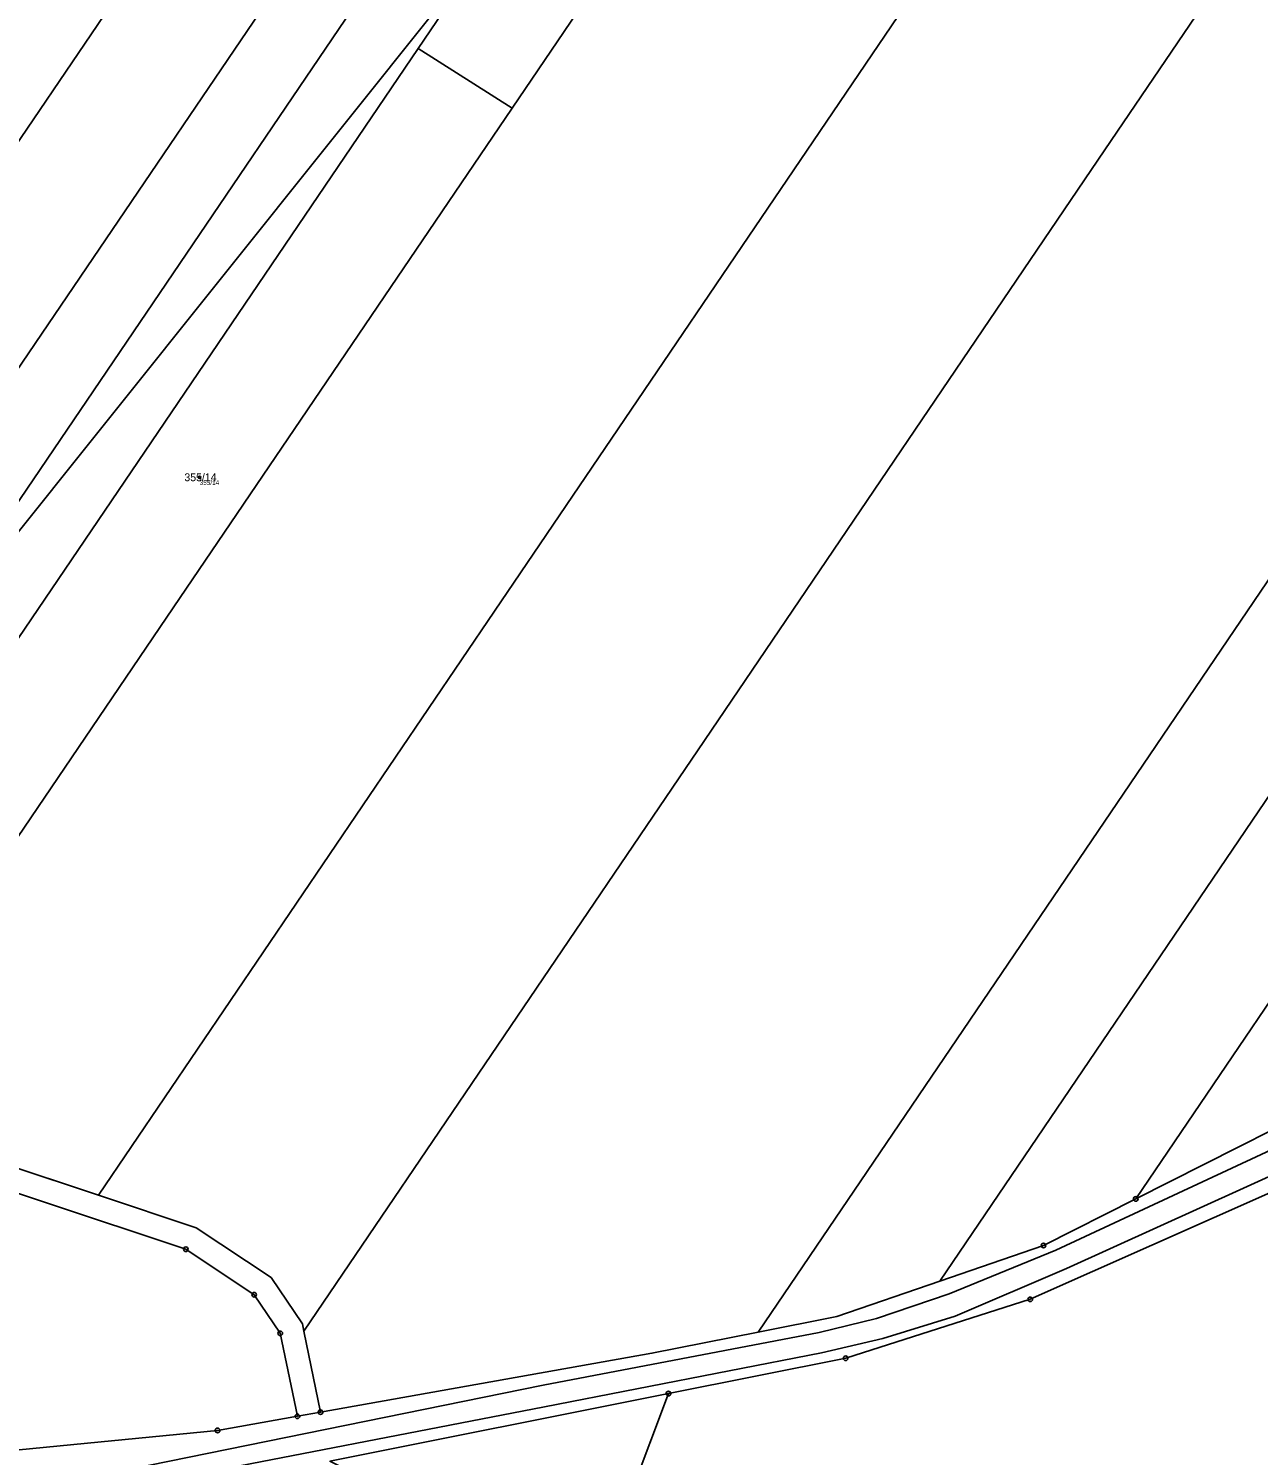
# Model space of a CAD drawing. Extents: x -761891 to -756141, y -1178507 to -1171885.
# Drawn here: x -760261.1 to -759995.3, y -1174869.3 to -1174560.8 of the extents above; entities that cross this region are included whole.
import ezdxf

# ---------------------------------------------------------------- set-up
doc = ezdxf.new("R2010")
doc.units = 0
for name, color, linetype in [('Definiční body', 7, 'Continuous'), ('Hranice parcel', 7, 'Continuous'), ('Parcelní čísla', 7, 'Continuous'), ('Polygon parcely', 7, 'Continuous'), ('Poz předměty', 7, 'Continuous'), ('Vnitřní kresba', 7, 'Continuous'), ('Značky bodu BP', 7, 'Continuous')]:
    doc.layers.add(name, color=color, linetype=linetype)

msp = doc.modelspace()

# ---------------------------------------------------------------- linework, layer by layer
at = {"layer": 'Definiční body'}
msp.add_circle((-760224.17, -1174657.85), 0.25, dxfattribs=at)
at = {"layer": 'Hranice parcel'}
for p, q in [((-760156.63, -1174578.02), (-760176.93, -1174565.13)), ((-760303.13, -1174794.09), (-760246.06, -1174813.07)), ((-760201.63, -1174842.41), (-760198.02, -1174859.95)), ((-760122.85, -1174855.94), (-760196.02, -1174870.56)), ((-760139, -1174898.87), (-760122.85, -1174855.94)), ((-760198.02, -1174859.95), (-760203.05, -1174860.85))]:
    msp.add_line(p, q, dxfattribs=at)
for points in [[(-760386.26, -1174766.44), (-760298.99, -1174637.73), (-760214.29, -1174512.81), (-760128.94, -1174386.93), (-760039.15, -1174254.5)], [(-760359.15, -1174775.46), (-760270.89, -1174645.29), (-760186.19, -1174520.37), (-760100.83, -1174394.48), (-760012.23, -1174263.81)], [(-760343.17, -1174780.78), (-760254.27, -1174649.67), (-760169.71, -1174524.96), (-760084.31, -1174399.01), (-759996.36, -1174269.3)], [(-760176.93, -1174565.13), (-760078.55, -1174420.03), (-759980.15, -1174274.9)], [(-760156.63, -1174578.02), (-760056.83, -1174430.83), (-759956.96, -1174283.54)], [(-760246.06, -1174813.07), (-760160.44, -1174686.79), (-760074.63, -1174560.23), (-759988.9, -1174433.79), (-759903.17, -1174307.35)], [(-759855.41, -1174331.78), (-759941.96, -1174459.43), (-760028.51, -1174587.08), (-760115.08, -1174714.76), (-760201.63, -1174842.41)], [(-760103.42, -1174842.63), (-760023.08, -1174724.14), (-759942.87, -1174605.84), (-759862.49, -1174487.29), (-759782.3, -1174369.02)], [(-760064.18, -1174831.6), (-759986.89, -1174717.61), (-759910.59, -1174605.08), (-759837.03, -1174496.59)], [(-760021.84, -1174813.86), (-759918.84, -1174661.95), (-759815.84, -1174510.04)], [(-760326.83, -1174786.21), (-760251.88, -1174675.67), (-760176.93, -1174565.13)], [(-760303.13, -1174794.09), (-760229.89, -1174686.07), (-760156.63, -1174578.02)], [(-760122.85, -1174855.94), (-760084.54, -1174848.29), (-760044.65, -1174835.56), (-759965.11, -1174800.25), (-759940.99, -1174789.27), (-759922.02, -1174778.66)], [(-759953.16, -1174779.3), (-759970.15, -1174787.76), (-760021.84, -1174813.86)], [(-760349.86, -1174783.93), (-760227.16, -1174824.73), (-760212.39, -1174834.56), (-760206.74, -1174842.91), (-760203.05, -1174860.85)], [(-760201.63, -1174842.41), (-760201.95, -1174840.88), (-760208.73, -1174830.87), (-760224.91, -1174820.1), (-760246.06, -1174813.07)], [(-760021.84, -1174813.86), (-760041.79, -1174823.93), (-760064.18, -1174831.6)], [(-760064.18, -1174831.6), (-760086.48, -1174839.24), (-760103.42, -1174842.63)], [(-760103.42, -1174842.63), (-760126.42, -1174847.23), (-760198.02, -1174859.95)], [(-760203.05, -1174860.85), (-760220.29, -1174863.91), (-760329, -1174874.5), (-760338.75, -1174878.23), (-760360.07, -1174880.79)]]:
    msp.add_lwpolyline(points, dxfattribs=at)
at = {"layer": 'Polygon parcely'}
for points in [[(-760298.99, -1174637.73), (-760214.29, -1174512.81), (-760128.94, -1174386.93), (-760039.15, -1174254.5), (-760043.08, -1174253.14), (-760063.5, -1174253.75), (-760149.95, -1174381.25), (-760235.29, -1174507.11), (-760320.02, -1174632.07), (-760406.56, -1174759.7), (-760386.26, -1174766.44)], [(-760100.83, -1174394.48), (-760012.23, -1174263.81), (-760039.15, -1174254.5), (-760128.94, -1174386.93), (-760214.29, -1174512.81), (-760298.99, -1174637.73), (-760386.26, -1174766.44), (-760359.15, -1174775.46), (-760270.89, -1174645.29), (-760186.19, -1174520.37)], [(-760084.31, -1174399.01), (-759996.36, -1174269.3), (-760012.23, -1174263.81), (-760100.83, -1174394.48), (-760186.19, -1174520.37), (-760270.89, -1174645.29), (-760359.15, -1174775.46), (-760343.17, -1174780.78), (-760254.27, -1174649.67), (-760169.71, -1174524.96)], [(-760078.55, -1174420.03), (-759980.15, -1174274.9), (-759996.36, -1174269.3), (-760084.31, -1174399.01), (-760169.71, -1174524.96), (-760254.27, -1174649.67), (-760343.17, -1174780.78), (-760326.83, -1174786.21), (-760251.88, -1174675.67), (-760176.93, -1174565.13)], [(-760056.83, -1174430.83), (-759956.96, -1174283.54), (-759980.15, -1174274.9), (-760078.55, -1174420.03), (-760176.93, -1174565.13), (-760156.63, -1174578.02)], [(-759988.9, -1174433.79), (-759903.17, -1174307.35), (-759948.51, -1174286.77), (-759956.96, -1174283.54), (-760056.83, -1174430.83), (-760156.63, -1174578.02), (-760229.89, -1174686.07), (-760303.13, -1174794.09), (-760246.06, -1174813.07), (-760160.44, -1174686.79), (-760074.63, -1174560.23)], [(-759855.41, -1174331.78), (-759903.17, -1174307.35), (-759988.9, -1174433.79), (-760074.63, -1174560.23), (-760160.44, -1174686.79), (-760246.06, -1174813.07), (-760224.91, -1174820.1), (-760208.73, -1174830.87), (-760201.95, -1174840.88), (-760201.63, -1174842.41), (-760115.08, -1174714.76), (-760028.51, -1174587.08), (-759941.96, -1174459.43)], [(-760198.02, -1174859.95), (-760126.42, -1174847.23), (-760103.42, -1174842.63), (-760023.08, -1174724.14), (-759942.87, -1174605.84), (-759862.49, -1174487.29), (-759782.3, -1174369.02), (-759855.41, -1174331.78), (-759941.96, -1174459.43), (-760028.51, -1174587.08), (-760115.08, -1174714.76), (-760201.63, -1174842.41)], [(-759837.03, -1174496.59), (-759758.72, -1174381.1), (-759782.3, -1174369.02), (-759862.49, -1174487.29), (-759942.87, -1174605.84), (-760023.08, -1174724.14), (-760103.42, -1174842.63), (-760086.48, -1174839.24), (-760064.18, -1174831.6), (-759986.89, -1174717.61), (-759910.59, -1174605.08)], [(-759784.51, -1174530.57), (-759703.09, -1174410.49), (-759736.41, -1174392.89), (-759815.84, -1174510.04), (-759918.84, -1174661.95), (-760021.84, -1174813.86), (-759970.15, -1174787.76), (-759953.16, -1174779.3), (-759867.53, -1174653.01)], [(-759918.84, -1174661.95), (-759815.84, -1174510.04), (-759837.03, -1174496.59), (-759910.59, -1174605.08), (-759986.89, -1174717.61), (-760064.18, -1174831.6), (-760041.79, -1174823.93), (-760021.84, -1174813.86)], [(-760229.89, -1174686.07), (-760156.63, -1174578.02), (-760176.93, -1174565.13), (-760251.88, -1174675.67), (-760326.83, -1174786.21), (-760303.13, -1174794.09)], [(-759958.17, -1174874.73), (-759922.02, -1174778.66), (-759940.99, -1174789.27), (-759965.11, -1174800.25), (-760044.65, -1174835.56), (-760084.54, -1174848.29), (-760122.85, -1174855.94), (-760139, -1174898.87), (-759994.29, -1174970.72)], [(-760360.07, -1174880.79), (-760338.75, -1174878.23), (-760329, -1174874.5), (-760220.29, -1174863.91), (-760203.05, -1174860.85), (-760206.74, -1174842.91), (-760212.39, -1174834.56), (-760227.16, -1174824.73), (-760349.86, -1174783.93)], [(-760122.85, -1174855.94), (-760196.02, -1174870.56), (-760139, -1174898.87)]]:
    msp.add_lwpolyline(points, close=True, dxfattribs=at)
for points in [[(-759720.43, -1174566.15), (-759742.91, -1174619.96), (-759753.08, -1174640.11), (-759764.2, -1174658.7), (-759780.74, -1174678.37), (-759805.66, -1174696.12), (-759813.07, -1174701.4), (-759862.05, -1174728.82), (-759901.98, -1174751.17), (-759944.95, -1174775.22), (-759953.16, -1174779.3), (-759970.15, -1174787.76), (-760021.84, -1174813.86), (-760041.79, -1174823.93), (-760064.18, -1174831.6), (-760086.48, -1174839.24), (-760103.42, -1174842.63), (-760126.42, -1174847.23), (-760198.02, -1174859.95), (-760203.05, -1174860.85), (-760220.29, -1174863.91), (-760329, -1174874.5)], [(-760196.02, -1174870.56), (-760122.85, -1174855.94), (-760084.54, -1174848.29), (-760044.65, -1174835.56), (-759965.11, -1174800.25), (-759940.99, -1174789.27), (-759922.02, -1174778.66), (-759891.14, -1174761.39), (-759841.57, -1174733.67), (-759828.65, -1174726.44), (-759812.52, -1174717.42), (-759785.78, -1174702.56), (-759759.73, -1174689.49), (-759752.84, -1174690.61), (-759749.45, -1174682.15), (-759741.75, -1174661.48), (-759727.99, -1174624.53), (-759705.78, -1174571.46)], [(-760549.49, -1174717.54), (-760529.66, -1174724.14), (-760349.86, -1174783.93), (-760227.16, -1174824.73), (-760212.39, -1174834.56), (-760206.74, -1174842.91), (-760203.05, -1174860.85), (-760198.02, -1174859.95), (-760201.63, -1174842.41), (-760201.95, -1174840.88), (-760208.73, -1174830.87), (-760224.91, -1174820.1), (-760246.06, -1174813.07), (-760303.13, -1174794.09), (-760326.83, -1174786.21), (-760343.17, -1174780.78), (-760359.15, -1174775.46), (-760386.26, -1174766.44), (-760406.56, -1174759.7), (-760443.63, -1174747.37), (-760488.42, -1174732.47), (-760541.99, -1174714.66), (-760547.42, -1174712.85)]]:
    msp.add_lwpolyline(points, dxfattribs=at)
at = {"layer": 'Poz předměty'}
msp.add_line((-760101.86, -1174467.63), (-760270.03, -1174678), dxfattribs=at)
at = {"layer": 'Vnitřní kresba'}
for p, q in [((-759968.2, -1174791.87), (-760039.1, -1174824.95)), ((-760036.78, -1174828.91), (-759966.12, -1174796.72)), ((-760039.1, -1174824.95), (-760062.15, -1174834.34)), ((-760060.91, -1174839.2), (-760036.78, -1174828.91)), ((-760062.15, -1174834.34), (-760077.85, -1174839.72)), ((-760077.85, -1174839.72), (-760090.24, -1174842.74)), ((-760060.91, -1174839.2), (-760076.52, -1174844.06)), ((-760090.24, -1174842.74), (-760149.94, -1174854.14)), ((-760076.52, -1174844.06), (-760089.73, -1174847.11)), ((-760089.73, -1174847.11), (-760149.62, -1174858.82)), ((-760149.94, -1174854.14), (-760235.32, -1174871.52)), ((-760149.62, -1174858.82), (-760233.73, -1174875.09))]:
    msp.add_line(p, q, dxfattribs=at)
at = {"layer": 'Značky bodu BP'}
for centre, radius in [((-760021.84, -1174813.86), 0.5), ((-760021.84, -1174813.86), 0.0303), ((-760041.79, -1174823.93), 0.5), ((-760227.16, -1174824.73), 0.5), ((-760227.16, -1174824.73), 0.0303), ((-760041.79, -1174823.93), 0.0303), ((-760212.39, -1174834.56), 0.5), ((-760212.39, -1174834.56), 0.0303), ((-760044.65, -1174835.56), 0.5), ((-760044.65, -1174835.56), 0.0303), ((-760206.74, -1174842.91), 0.5), ((-760206.74, -1174842.91), 0.0303), ((-760084.54, -1174848.29), 0.5), ((-760084.54, -1174848.29), 0.0303), ((-760122.85, -1174855.94), 0.5), ((-760122.85, -1174855.94), 0.0303), ((-760203.05, -1174860.85), 0.5), ((-760198.02, -1174859.95), 0.5), ((-760198.02, -1174859.95), 0.0303), ((-760220.29, -1174863.91), 0.5), ((-760203.05, -1174860.85), 0.0303), ((-760220.29, -1174863.91), 0.0303)]:
    msp.add_circle(centre, radius, dxfattribs=at)

# ---------------------------------------------------------------- texts
at = {"layer": 'Definiční body'}
msp.add_text('355/14', height=1, dxfattribs=at).set_placement((-760224.17, -1174659.51))
at = {"layer": 'Parcelní čísla'}
msp.add_text('355/14', height=1.7, dxfattribs=at).set_placement((-760227.47, -1174658.7))

doc.saveas('drawing.dxf')
